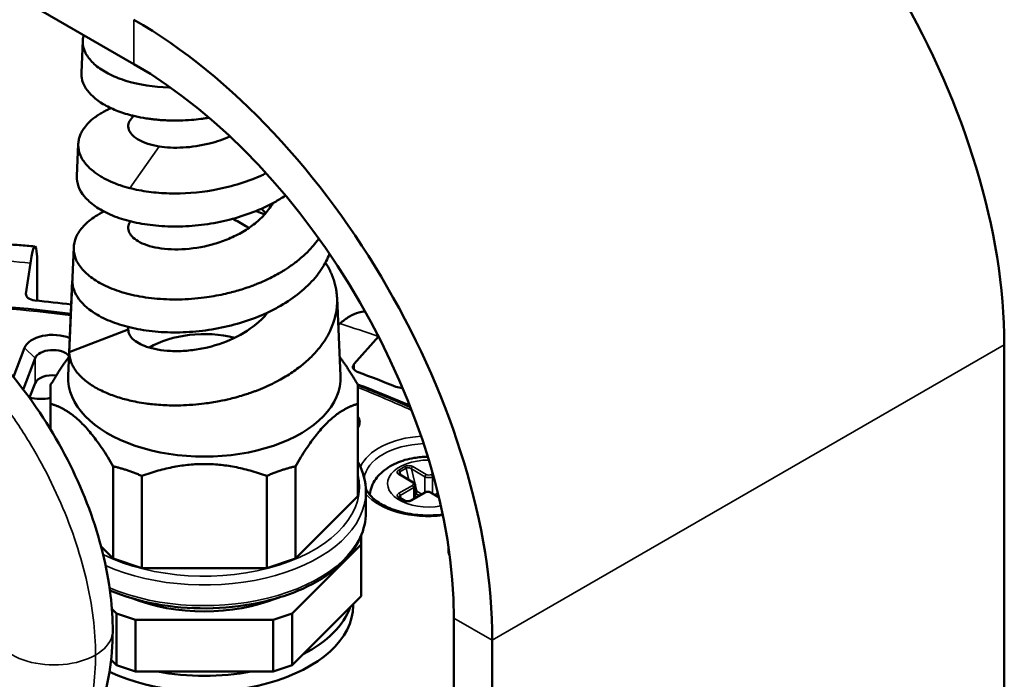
# Model space of a CAD drawing. Header units: millimetres. Extents: x 38 to 2514, y 38 to 1622.
# Tile 309 of 310: x 1695 to 1750, y 1403 to 1439. Entities that reach past the tile are written whole.
import ezdxf

# ---------------------------------------------------------------- set-up
doc = ezdxf.new("R2010")
doc.units = ezdxf.units.MM
doc.header["$LTSCALE"] = 7.692308
doc.layers.add('Visible (ISO)', color=7, linetype='Continuous', lineweight=50)
doc.layers.add('Visible Narrow (ISO)', color=7, linetype='Continuous', lineweight=35)

msp = doc.modelspace()

# ---------------------------------------------------------------- linework, layer by layer
at = {"layer": 'Visible (ISO)'}
for p, q in [((1701.6217, 1437.024), (1645.7602, 1469.2756)), ((1698.7994, 1438.3235), (1698.7215, 1436.5447)), ((1698.5495, 1432.6117), (1698.4716, 1430.8328)), ((1698.2995, 1426.9), (1697.9881, 1419.7832)), ((1711.497, 1426.942), (1711.497, 1426.942)), ((1696.2834, 1426.3318), (1696.2834, 1423.943)), ((1695.6607, 1424.3262), (1695.9084, 1426.026)), ((1698.0482, 1421.1022), (1698.2204, 1425.0379)), ((1699.8551, 1424.8632), (1699.855, 1424.8631)), ((1712.8449, 1424.0899), (1713.0333, 1419.7832)), ((1701.3107, 1422.3443), (1698.0484, 1421.1022)), ((1701.3107, 1422.3443), (1701.3107, 1422.4912)), ((1713.0052, 1422.6752), (1712.9105, 1422.5901)), ((1712.377, 1422.1101), (1712.3769, 1422.1101)), ((1713.7893, 1420.4463), (1715.1411, 1421.9578)), ((1694.9627, 1419.7286), (1695.5779, 1421.3307)), ((1712.1762, 1421.7681), (1712.1762, 1421.768)), ((1749.7049, 1421.5106), (1749.7049, 1278.6237)), ((1695.5144, 1419.0749), (1696.1637, 1420.7659)), ((1698.0662, 1420.8842), (1698.0662, 1420.8842)), ((1698.324, 1421.2071), (1698.3242, 1421.2073)), ((1710.9008, 1420.3779), (1710.9006, 1420.3779)), ((1695.8614, 1418.5905), (1696.1637, 1419.3778)), ((1697.0233, 1418.2444), (1697.0233, 1416.8211)), ((1713.9982, 1418.2444), (1713.9982, 1413.1472)), ((1700.4795, 1414.7882), (1700.4795, 1409.691)), ((1710.542, 1414.7882), (1710.542, 1409.691)), ((1702.0545, 1414.2632), (1702.0545, 1409.166)), ((1708.967, 1414.2632), (1708.967, 1409.166)), ((1717.0583, 1413.9058), (1716.3117, 1414.3368)), ((1717.1669, 1413.0464), (1717.1669, 1413.7375)), ((1710.542, 1409.691), (1713.9982, 1413.1472)), ((1714.4357, 1412.2433), (1714.4357, 1413.3864)), ((1717.6654, 1413.3342), (1716.9188, 1412.9032)), ((1718.4624, 1413.0952), (1718.0483, 1413.3342)), ((1716.5831, 1412.8966), (1716.3002, 1413.0599)), ((1714.1732, 1410.4645), (1714.1732, 1410.9561)), ((1714.1732, 1410.4645), (1710.367, 1406.6583)), ((1714.1732, 1410.4645), (1714.1732, 1407.6067)), ((1699.8081, 1410.3625), (1700.4795, 1409.691)), ((1700.4795, 1409.691), (1702.0545, 1409.166)), ((1708.967, 1409.166), (1710.542, 1409.691)), ((1702.0545, 1409.166), (1708.967, 1409.166)), ((1713.5674, 1407.001), (1714.1732, 1407.6067)), ((1713.7357, 1407.1693), (1713.7357, 1407.0994)), ((1700.6545, 1406.6583), (1700.4042, 1406.9086)), ((1701.7045, 1406.3083), (1700.6545, 1406.6583)), ((1700.6545, 1406.6583), (1700.6545, 1403.8005)), ((1710.367, 1406.6583), (1709.317, 1406.3083)), ((1710.367, 1406.6583), (1710.367, 1403.8005)), ((1710.9727, 1404.4063), (1713.5674, 1407.001)), ((1701.7045, 1406.3083), (1701.7045, 1403.4505)), ((1701.7045, 1406.3083), (1709.317, 1406.3083)), ((1709.317, 1406.3083), (1709.317, 1403.4505)), ((1719.2993, 1406.4054), (1719.2993, 1263.5185)), ((1721.4207, 1405.1807), (1721.4207, 1262.2938)), ((1710.367, 1403.8005), (1710.9727, 1404.4063)), ((1700.3637, 1404.0914), (1700.6545, 1403.8005)), ((1700.6545, 1403.8005), (1701.7045, 1403.4505)), ((1701.7045, 1403.4505), (1702.916, 1403.4505)), ((1702.916, 1403.4505), (1708.1055, 1403.4505)), ((1708.1055, 1403.4505), (1709.317, 1403.4505)), ((1709.317, 1403.4505), (1710.367, 1403.8005))]:
    msp.add_line(p, q, dxfattribs=at)
for centre, major_axis, ratio, start_param, end_param in [((1729.9059, 1432.9415), (-14, 24.2487), 0.5773503, 3.9269908, 5.4977871), ((1701.6217, 1416.6116), (-14, 24.2487), 0.5773503, 3.9269908, 5.4977871), ((1701.6217, 1416.6116), (-12.5, 21.6506), 0.5773503, 3.9269908, 5.4977871), ((1695.9081, 1421.9394), (0.2438, 5.002), 0.0684704, 5.8097093, 6.9011951), ((1696.2585, 1424.2971), (-0.6, 0), 0.5773503, 6.1992474, 7.6832858), ((1687.8331, 1396.0767), (-49, 0), 0.5773503, 4.5000245, 4.5416931), ((1697.14, 1421.1308), (-1.6, 0), 0.5773503, 4.0845453, 6.0650192), ((1705.5107, 1419.6735), (-4.2, 0), 0.5773503, 4.300631, 5.519501), ((1705.5107, 1419.6735), (-7.525, 0), 0.5773503, 5.9039141, 5.9039578), ((1697.14, 1421.1308), (1.6, 0), 0.5773503, 0.2377067, 0.2378239), ((1705.5108, 1419.6735), (7.525, 0), 0.5773503, 0.4910955, 0.4911084), ((1697.14, 1420.6409), (-1, 0), 0.5773503, 3.5997511, 6.0650192), ((1687.8331, 1396.0767), (-48, 0), 0.5773503, 5.2095771, 8.5688883), ((1705.5107, 1419.6735), (-7.525, 0), 0.5773503, 6.0755781, 6.075595), ((1687.8309, 1396.0744), (48.0046, 0), 0.5773503, 1.0694485, 1.0694514), ((1714.3224, 1420.2874), (-0.6, 0), 0.5773503, 5.8065483, 7.2905867), ((1697.14, 1419.2529), (-1, 0), 0.5773503, 4.5132722, 6.0650192), ((1705.5107, 1419.6735), (7.525, 0), 0.5773503, 3.1163362, 6.3084418), ((1705.5108, 1419.5526), (4.55, 0), 0.5773503, 0.0851102, 0.08514), ((1687.8331, 1396.0767), (-49, 0), 0.5773503, 4.0976867, 4.148994), ((1687.8331, 1396.0767), (48, 0), 0.5773503, 0.9212172, 0.9945714), ((1716.4382, 1419.4712), (-0.6, 0), 0.5773503, 0.956094, 1.617418), ((1696.4907, 1418.9499), (-1, 0), 0.5773503, 6.0650192, 6.1189621), ((1696.4907, 1419.4398), (-1.6, 0), 0.5773503, 1.150965, 1.9101785), ((1712.4969, 1417.2295), (1.6, 0), 0.5773503, 5.9301434, 6.6362272), ((1720.5992, 1410.1394), (-1.6, 0), 0.5773503, 6.1650465, 6.5614952), ((1705.5107, 1410.8145), (7, 0), 0.5773503, 4.1025583, 5.3222197), ((1705.5107, 1407.0994), (8.225, 0), 0.5773503, 4.021992, 6.2831853), ((1705.5107, 1407.9567), (8.225, 0), 0.5773503, 5.4386366, 6.0805365), ((1705.5107, 1407.9567), (-8.225, 0), 0.5773503, 1.2498464, 1.8917463)]:
    msp.add_ellipse(centre, major_axis=major_axis, ratio=ratio, start_param=start_param, end_param=end_param, dxfattribs=at)
for points, knots in [([(1703.6369, 1435.7274), (1703.6069, 1435.7281), (1703.5769, 1435.729), (1702.7039, 1435.7564), (1701.9197, 1435.8801), (1700.8997, 1436.1839), (1700.5883, 1436.3044), (1700.0317, 1436.578), (1699.7877, 1436.7304), (1699.3749, 1437.0592), (1699.2072, 1437.235), (1698.9541, 1437.6027), (1698.8695, 1437.7936), (1698.7865, 1438.1807), (1698.7883, 1438.3759), (1698.8377, 1438.588), (1698.8425, 1438.6068), (1698.8477, 1438.6256)], [-4.578701, -4.578701, -4.578701, -4.578701, -4.56918214, -4.56918214, -4.30103798, -4.30103798, -4.16708169, -4.16708169, -4.03324314, -4.03324314, -3.89918765, -3.89918765, -3.7649799, -3.7649799, -3.63082281, -3.63082281, -3.61776809, -3.61776809, -3.61776809, -3.61776809]), ([(1698.7215, 1436.5447), (1698.7174, 1436.4498), (1698.7234, 1436.3548), (1698.7731, 1436.0629), (1698.8505, 1435.868), (1699.174, 1435.3608), (1699.4973, 1435.0648), (1700.1417, 1434.68), (1700.3813, 1434.5625), (1700.9064, 1434.353), (1701.1909, 1434.2612), (1701.4944, 1434.1838)], [-0.65905688, -0.65905688, -0.65905688, -0.65905688, -0.59386458, -0.59386458, -0.45814398, -0.45814398, -0.22865742, -0.22865742, -0.11431247, -0.11431247, -0.00001374, -0.00001374, -0.00001374, -0.00001374]), ([(1700.3519, 1434.5838), (1700.3448, 1434.5806), (1700.3377, 1434.5775), (1700.3306, 1434.5743), (1700.2413, 1434.5342), (1700.1546, 1434.4925), (1700.0708, 1434.4493), (1699.987, 1434.4062), (1699.9061, 1434.3616), (1699.8284, 1434.3157), (1699.7506, 1434.2698), (1699.676, 1434.2225), (1699.6047, 1434.1741), (1699.5899, 1434.164), (1699.5751, 1434.1538), (1699.5606, 1434.1436), (1699.5319, 1434.1235), (1699.5037, 1434.1032), (1699.4761, 1434.0827), (1699.3447, 1433.985), (1699.2265, 1433.8832), (1699.122, 1433.778), (1699.0336, 1433.689), (1698.955, 1433.5977), (1698.8865, 1433.5044), (1698.8365, 1433.4363), (1698.7919, 1433.3673), (1698.7528, 1433.2974), (1698.7137, 1433.2276), (1698.6801, 1433.157), (1698.6521, 1433.0858), (1698.6256, 1433.0183), (1698.6041, 1432.9504), (1698.5877, 1432.8822), (1698.587, 1432.879), (1698.5862, 1432.8757), (1698.5854, 1432.8725), (1698.5659, 1432.7885), (1698.554, 1432.7041), (1698.5499, 1432.6196), (1698.5457, 1432.5351), (1698.5493, 1432.4505), (1698.5605, 1432.3663), (1698.5669, 1432.3188), (1698.5756, 1432.2715), (1698.5868, 1432.2243), (1698.6075, 1432.1368), (1698.6366, 1432.0499), (1698.6739, 1431.9639), (1698.7112, 1431.8778), (1698.7568, 1431.7928), (1698.8104, 1431.709), (1698.8343, 1431.6718), (1698.8597, 1431.6348), (1698.8868, 1431.5981), (1698.9001, 1431.5799), (1698.9139, 1431.5618), (1698.9281, 1431.5438), (1698.9831, 1431.4737), (1699.0441, 1431.4047), (1699.1107, 1431.3371), (1699.1927, 1431.254), (1699.2833, 1431.1729), (1699.3824, 1431.0942), (1699.4115, 1431.0711), (1699.4414, 1431.0482), (1699.472, 1431.0255), (1699.5403, 1430.9748), (1699.6122, 1430.9252), (1699.6877, 1430.8769), (1699.7631, 1430.8286), (1699.8419, 1430.7816), (1699.924, 1430.736), (1700.0062, 1430.6904), (1700.0916, 1430.6462), (1700.18, 1430.6036), (1700.227, 1430.5809), (1700.2748, 1430.5587), (1700.3234, 1430.537), (1700.3846, 1430.5097), (1700.447, 1430.4831), (1700.5106, 1430.4572), (1700.6263, 1430.4102), (1700.7461, 1430.3658), (1700.8696, 1430.3239), (1701.0371, 1430.2671), (1701.2116, 1430.2151), (1701.3921, 1430.1682)], [0.33150706, 0.33150706, 0.33150706, 0.33150706, 0.33333333, 0.33333333, 0.33333333, 0.35637148, 0.35637148, 0.35637148, 0.37938968, 0.37938968, 0.37938968, 0.40240502, 0.40240502, 0.40240502, 0.40720258, 0.40720258, 0.40720258, 0.41666667, 0.41666667, 0.41666667, 0.46180163, 0.46180163, 0.46180163, 0.5, 0.5, 0.5, 0.52784464, 0.52784464, 0.52784464, 0.55569346, 0.55569346, 0.55569346, 0.58207674, 0.58207674, 0.58207674, 0.58333333, 0.58333333, 0.58333333, 0.61580898, 0.61580898, 0.61580898, 0.64834081, 0.64834081, 0.64834081, 0.66666667, 0.66666667, 0.66666667, 0.70070365, 0.70070365, 0.70070365, 0.73481472, 0.73481472, 0.73481472, 0.75, 0.75, 0.75, 0.7575151, 0.7575151, 0.7575151, 0.78677895, 0.78677895, 0.78677895, 0.82275535, 0.82275535, 0.82275535, 0.83333333, 0.83333333, 0.83333333, 0.85693297, 0.85693297, 0.85693297, 0.88052359, 0.88052359, 0.88052359, 0.90412483, 0.90412483, 0.90412483, 0.91666667, 0.91666667, 0.91666667, 0.93244031, 0.93244031, 0.93244031, 0.96111428, 0.96111428, 0.96111428, 0.99999979, 0.99999979, 0.99999979, 0.99999979]), ([(1701.62, 1434.1528), (1701.5146, 1434.0626), (1701.4353, 1433.9667), (1701.2789, 1433.6677), (1701.2872, 1433.4573), (1701.4616, 1433.1711), (1701.5374, 1433.0858), (1701.7067, 1432.9449), (1701.7909, 1432.8874), (1702.0293, 1432.7527), (1702.197, 1432.6805), (1702.5756, 1432.558), (1702.7855, 1432.5078), (1703.0129, 1432.4709)], [5.29639455, 5.29639455, 5.29639455, 5.29639455, 5.38321114, 5.38321114, 5.55817129, 5.55817129, 5.6362022, 5.6362022, 5.69461744, 5.69461744, 5.78255182, 5.78255182, 5.87026, 5.87026, 5.87026, 5.87026]), ([(1705.5108, 1434.0131), (1705.4448, 1434.004), (1705.3788, 1433.9954), (1705.3128, 1433.9874), (1705.1427, 1433.9667), (1704.9724, 1433.9497), (1704.8022, 1433.9365), (1704.5867, 1433.9197), (1704.3716, 1433.9089), (1704.1574, 1433.904), (1704.1369, 1433.9036), (1704.1165, 1433.9031), (1704.096, 1433.9028), (1703.9732, 1433.9007), (1703.8508, 1433.9005), (1703.7292, 1433.9023), (1703.6076, 1433.9041), (1703.4868, 1433.9079), (1703.367, 1433.9136), (1703.2472, 1433.9193), (1703.1286, 1433.9269), (1703.0114, 1433.9364), (1702.9153, 1433.9442), (1702.8203, 1433.9533), (1702.7264, 1433.9636), (1702.6387, 1433.9732), (1702.552, 1433.9839), (1702.4663, 1433.9956), (1702.3572, 1434.0106), (1702.2497, 1434.0272), (1702.144, 1434.0455), (1701.9379, 1434.0812), (1701.7387, 1434.123), (1701.547, 1434.1706), (1701.5294, 1434.1749), (1701.5119, 1434.1794), (1701.4944, 1434.1838)], [0, 0, 0, 0, 0.04657747, 0.04657747, 0.04657747, 0.16666667, 0.16666667, 0.16666667, 0.31877973, 0.31877973, 0.31877973, 0.33333333, 0.33333333, 0.33333333, 0.4206313, 0.4206313, 0.4206313, 0.50786996, 0.50786996, 0.50786996, 0.59515234, 0.59515234, 0.59515234, 0.66666667, 0.66666667, 0.66666667, 0.73346521, 0.73346521, 0.73346521, 0.81864042, 0.81864042, 0.81864042, 0.98476281, 0.98476281, 0.98476281, 0.99999988, 0.99999988, 0.99999988, 0.99999988]), ([(1703.0129, 1432.4709), (1703.2123, 1432.4385), (1703.4244, 1432.4166), (1703.8681, 1432.3952), (1704.0989, 1432.3957), (1704.8129, 1432.4339), (1705.3104, 1432.5083), (1706.1906, 1432.7318), (1706.5691, 1432.8597), (1706.9307, 1433.0166)], [0.00000719, 0.00000719, 0.00000719, 0.00000719, 0.07690661, 0.07690661, 0.15353982, 0.15353982, 0.3074581, 0.3074581, 0.42709158, 0.42709158, 0.42709158, 0.42709158]), ([(1698.4716, 1430.8328), (1698.4547, 1430.4456), (1698.5969, 1430.0603), (1698.9706, 1429.6072), (1699.0599, 1429.5141), (1699.3588, 1429.2433), (1699.5985, 1429.0749), (1700.0135, 1428.8453), (1700.1608, 1428.7727), (1700.6276, 1428.5683), (1700.9712, 1428.45), (1701.7131, 1428.2561), (1702.1095, 1428.1806), (1702.9427, 1428.0765), (1703.3774, 1428.048), (1704.2696, 1428.0424), (1704.7249, 1428.0653), (1705.6415, 1428.1631), (1706.1008, 1428.2379), (1707.4615, 1428.5408), (1708.3316, 1428.8451), (1709.3091, 1429.341), (1709.4979, 1429.4453), (1709.7875, 1429.6197), (1709.8926, 1429.6862), (1709.9951, 1429.7544)], [-5.0637792, -5.0637792, -5.0637792, -5.0637792, -4.801445, -4.801445, -4.7314571, -4.7314571, -4.5915524, -4.5915524, -4.5216223, -4.5216223, -4.3820506, -4.3820506, -4.2427181, -4.2427181, -4.103341, -4.103341, -3.9641942, -3.9641942, -3.8249776, -3.8249776, -3.5462899, -3.5462899, -3.4769357, -3.4769357, -3.4359761, -3.4359761, -3.4359761, -3.4359761]), ([(1708.9235, 1430.9856), (1708.8157, 1430.9331), (1708.7062, 1430.8823), (1707.7851, 1430.4755), (1706.9016, 1430.2132), (1705.1817, 1429.9106), (1704.3636, 1429.8512), (1703.1867, 1429.8839), (1702.8053, 1429.915), (1702.0721, 1430.0145), (1701.7218, 1430.0827), (1701.3921, 1430.1682)], [-0.81014679, -0.81014679, -0.81014679, -0.81014679, -0.77224201, -0.77224201, -0.49595667, -0.49595667, -0.24797606, -0.24797606, -0.12409726, -0.12409726, -0.00001371, -0.00001371, -0.00001371, -0.00001371]), ([(1699.9685, 1428.8715), (1699.804, 1428.7895), (1699.3641, 1428.5415), (1698.8015, 1428.0788), (1698.3922, 1427.4775), (1698.2502, 1426.8304), (1698.3959, 1426.1858), (1698.8115, 1425.5834), (1699.4794, 1425.0418), (1700.3929, 1424.5845), (1701.4782, 1424.2503), (1702.7334, 1424.0438), (1704.0985, 1423.9883), (1705.0405, 1424.0572), (1705.5108, 1424.1186)], [0.27867735, 0.27867735, 0.27867735, 0.27867735, 0.3125, 0.375, 0.4375, 0.5, 0.5625, 0.625, 0.6875, 0.75, 0.8125, 0.875, 0.9375, 1, 1, 1, 1]), ([(1701.4334, 1428.3297), (1701.3978, 1428.2781), (1701.3698, 1428.2253), (1701.3112, 1428.0705), (1701.3013, 1427.9672), (1701.3382, 1427.7623), (1701.3848, 1427.6613), (1701.5331, 1427.4676), (1701.6346, 1427.3752), (1701.8885, 1427.205), (1702.0401, 1427.1274), (1702.3894, 1426.992), (1702.5862, 1426.9346), (1703.0169, 1426.8449), (1703.2496, 1426.8126), (1703.7443, 1426.7764), (1704.0052, 1426.7729), (1704.8145, 1426.8096), (1705.3818, 1426.8962), (1706.0832, 1427.0884), (1706.2224, 1427.1309), (1706.6357, 1427.2701), (1706.9047, 1427.3784), (1707.4229, 1427.6264), (1707.6707, 1427.7656), (1708.134, 1428.0711), (1708.3485, 1428.2364), (1708.7386, 1428.5914), (1708.913, 1428.7803), (1709.154, 1429.0975), (1709.2354, 1429.2191), (1709.3076, 1429.3431)], [2.627312, 2.627312, 2.627312, 2.627312, 2.6734367, 2.6734367, 2.7610519, 2.7610519, 2.8482827, 2.8482827, 2.9357037, 2.9357037, 3.0228809, 3.0228809, 3.1104113, 3.1104113, 3.1976112, 3.1976112, 3.2851963, 3.2851963, 3.4601461, 3.4601461, 3.5038034, 3.5038034, 3.5909903, 3.5909903, 3.6785409, 3.6785409, 3.7657432, 3.7657432, 3.8533362, 3.8533362, 3.9058726, 3.9058726, 3.9058726, 3.9058726]), ([(1708.8363, 1428.706), (1708.6859, 1428.7709), (1708.5324, 1428.8329), (1708.3762, 1428.892), (1708.3705, 1428.8942), (1708.3648, 1428.8963), (1708.3591, 1428.8985)], [0.850600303, 0.850600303, 0.850600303, 0.850600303, 0.872690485, 0.872690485, 0.872690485, 0.87349554, 0.87349554, 0.87349554, 0.87349554]), ([(1707.9716, 1427.9648), (1707.9181, 1428.0012), (1707.8637, 1428.0369), (1707.6904, 1428.1463), (1707.5687, 1428.2173), (1707.324, 1428.3492), (1707.2016, 1428.4102), (1707.077, 1428.4677)], [1.77749735, 1.77749735, 1.77749735, 1.77749735, 1.7979827, 1.7979827, 1.8416565, 1.8416565, 1.88343672, 1.88343672, 1.88343672, 1.88343672]), ([(1705.5108, 1424.1186), (1705.865, 1424.1646), (1706.2187, 1424.2261), (1706.5688, 1424.3027), (1706.713, 1424.3342), (1706.8565, 1424.3683), (1706.9993, 1424.405), (1707.005, 1424.4065), (1707.0107, 1424.4079), (1707.0163, 1424.4094), (1707.1418, 1424.4418), (1707.2666, 1424.4762), (1707.3905, 1424.5125), (1707.52, 1424.5505), (1707.6485, 1424.5906), (1707.7756, 1424.6327), (1707.9028, 1424.6748), (1708.0286, 1424.719), (1708.1527, 1424.7651), (1708.2431, 1424.7986), (1708.3325, 1424.8332), (1708.4209, 1424.8687), (1708.5644, 1424.9264), (1708.705, 1424.9865), (1708.8429, 1425.0491), (1708.9817, 1425.1121), (1709.1176, 1425.1777), (1709.2507, 1425.2456), (1709.3841, 1425.3138), (1709.5147, 1425.3845), (1709.6424, 1425.4577), (1709.6593, 1425.4674), (1709.6762, 1425.4771), (1709.693, 1425.4869), (1709.7387, 1425.5135), (1709.7839, 1425.5404), (1709.8288, 1425.5676), (1709.9842, 1425.6618), (1710.1349, 1425.7598), (1710.2804, 1425.8616), (1710.4571, 1425.9852), (1710.6261, 1426.1143), (1710.7867, 1426.2486), (1710.8757, 1426.3231), (1710.9621, 1426.3991), (1711.0456, 1426.4767), (1711.1291, 1426.5541), (1711.2097, 1426.6331), (1711.2872, 1426.7132), (1711.3648, 1426.7935), (1711.4392, 1426.8749), (1711.5103, 1426.9574), (1711.5615, 1427.0167), (1711.6109, 1427.0766), (1711.6585, 1427.1369), (1711.7117, 1427.2041), (1711.7627, 1427.2719), (1711.8115, 1427.3403), (1711.8196, 1427.3517), (1711.8277, 1427.3632), (1711.8358, 1427.3747)], [0, 0, 0, 0, 0.04722277, 0.04722277, 0.04722277, 0.06666667, 0.06666667, 0.06666667, 0.0674383, 0.0674383, 0.0674383, 0.08453261, 0.08453261, 0.08453261, 0.10240041, 0.10240041, 0.10240041, 0.12029559, 0.12029559, 0.12029559, 0.13333333, 0.13333333, 0.13333333, 0.15449767, 0.15449767, 0.15449767, 0.17579844, 0.17579844, 0.17579844, 0.19716721, 0.19716721, 0.19716721, 0.2, 0.2, 0.2, 0.20768776, 0.20768776, 0.20768776, 0.23431866, 0.23431866, 0.23431866, 0.26666667, 0.26666667, 0.26666667, 0.2845915, 0.2845915, 0.2845915, 0.30250895, 0.30250895, 0.30250895, 0.32043914, 0.32043914, 0.32043914, 0.33333333, 0.33333333, 0.33333333, 0.34772139, 0.34772139, 0.34772139, 0.35013311, 0.35013311, 0.35013311, 0.35013311]), ([(1693.9729, 1427.1071), (1694.1185, 1427.0977), (1694.2641, 1427.088), (1694.5552, 1427.0679), (1694.7007, 1427.0576), (1694.9915, 1427.0361), (1695.1368, 1427.0251), (1695.4273, 1427.0023), (1695.5725, 1426.9906), (1695.8628, 1426.9665), (1696.0078, 1426.9541), (1696.1528, 1426.9414)], [5.608848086, 5.608848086, 5.608848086, 5.608848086, 5.616781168, 5.616781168, 5.62471425, 5.62471425, 5.632647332, 5.632647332, 5.640580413, 5.640580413, 5.648513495, 5.648513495, 5.648513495, 5.648513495]), ([(1679.5201, 1425.2096), (1680.4346, 1425.7376), (1681.4821, 1426.0756), (1683.6173, 1426.3288), (1684.724, 1426.2507), (1687.0647, 1425.7156), (1688.3264, 1425.1911), (1690.8954, 1423.6873), (1692.2212, 1422.6401), (1694.6693, 1420.1824), (1695.8191, 1418.7331), (1697.739, 1415.6956), (1698.5445, 1414.0758), (1699.7352, 1410.8602), (1700.1434, 1409.2256), (1700.4105, 1406.9923), (1700.4514, 1406.3322), (1700.4514, 1405.6869)], [0, 0, 0, 0, 0.4109033, 0.4109033, 0.8236988, 0.8236988, 1.3059685, 1.3059685, 1.8464579, 1.8464579, 2.395522, 2.395522, 2.9257875, 2.9257875, 3.4455761, 3.4455761, 3.6670763, 3.6670763, 3.6670763, 3.6670763]), ([(1698.2204, 1425.0379), (1698.2225, 1424.8664), (1698.254, 1424.6953), (1698.3755, 1424.3586), (1698.4651, 1424.1936), (1698.8176, 1423.7147), (1699.1619, 1423.4183), (1699.8835, 1422.9974), (1700.2005, 1422.8507), (1700.8992, 1422.5965), (1701.2791, 1422.4894), (1702.0897, 1422.3214), (1702.5183, 1422.261), (1703.1872, 1422.208), (1703.4142, 1422.1967), (1704.1038, 1422.1822), (1704.5739, 1422.1986), (1705.5217, 1422.2861), (1705.997, 1422.3568), (1706.9357, 1422.5516), (1707.3968, 1422.675), (1708.2906, 1422.9737), (1708.7211, 1423.1485), (1709.333, 1423.4458), (1709.531, 1423.5507), (1710.1043, 1423.8815), (1710.458, 1424.1231), (1711.0981, 1424.6443), (1711.383, 1424.9225), (1711.8735, 1425.5069), (1712.0783, 1425.8116), (1712.309, 1426.261), (1712.37, 1426.397), (1712.4229, 1426.5344)], [-9.6008688, -9.6008688, -9.6008688, -9.6008688, -9.486146, -9.486146, -9.3716183, -9.3716183, -9.1433805, -9.1433805, -8.9989166, -8.9989166, -8.8547851, -8.8547851, -8.7106993, -8.7106993, -8.6386302, -8.6386302, -8.4947007, -8.4947007, -8.3508757, -8.3508757, -8.2074583, -8.2074583, -8.0640308, -8.0640308, -7.9922907, -7.9922907, -7.8489446, -7.8489446, -7.7057627, -7.7057627, -7.563064, -7.563064, -7.5021063, -7.5021063, -7.5021063, -7.5021063]), ([(1705.5108, 1418.2587), (1705.7863, 1418.2934), (1706.0621, 1418.337), (1706.3367, 1418.3897), (1706.5425, 1418.4292), (1706.7476, 1418.4738), (1706.9515, 1418.5235), (1707.0891, 1418.557), (1707.2261, 1418.5929), (1707.3622, 1418.631), (1707.4983, 1418.6691), (1707.6334, 1418.7095), (1707.7672, 1418.7521), (1707.867, 1418.7839), (1707.966, 1418.8168), (1708.0641, 1418.8509), (1708.0977, 1418.8626), (1708.1312, 1418.8745), (1708.1646, 1418.8864), (1708.2249, 1418.908), (1708.2848, 1418.93), (1708.3444, 1418.9525), (1708.5272, 1419.0215), (1708.7064, 1419.0945), (1708.8813, 1419.1713), (1709.0575, 1419.2486), (1709.2295, 1419.3299), (1709.3967, 1419.4147), (1709.4696, 1419.4518), (1709.5417, 1419.4895), (1709.6128, 1419.5279), (1709.7471, 1419.6004), (1709.8781, 1419.6752), (1710.0057, 1419.7525), (1710.1335, 1419.8298), (1710.2578, 1419.9095), (1710.3788, 1419.9916), (1710.4933, 1420.0693), (1710.6047, 1420.1491), (1710.7129, 1420.2311), (1710.7267, 1420.2415), (1710.7404, 1420.2519), (1710.754, 1420.2624), (1710.8423, 1420.3302), (1710.9284, 1420.3994), (1711.0122, 1420.4699), (1711.1089, 1420.5513), (1711.2024, 1420.6345), (1711.2924, 1420.7192), (1711.3825, 1420.804), (1711.4692, 1420.8903), (1711.5521, 1420.978), (1711.5755, 1421.0027), (1711.5986, 1421.0275), (1711.6214, 1421.0524), (1711.7468, 1421.1896), (1711.8634, 1421.3299), (1711.9707, 1421.473), (1712.0788, 1421.6172), (1712.1774, 1421.7642), (1712.2663, 1421.9135), (1712.2758, 1421.9294), (1712.2851, 1421.9454), (1712.2944, 1421.9613), (1712.3466, 1422.0514), (1712.3952, 1422.1423), (1712.4403, 1422.234), (1712.4556, 1422.2653), (1712.4706, 1422.2966), (1712.4851, 1422.3281), (1712.5415, 1422.4503), (1712.5917, 1422.574), (1712.6353, 1422.6988), (1712.6622, 1422.776), (1712.6867, 1422.8537), (1712.7087, 1422.9319), (1712.7365, 1423.0308), (1712.7603, 1423.1305), (1712.7799, 1423.2306), (1712.7994, 1423.3307), (1712.8149, 1423.4314), (1712.8261, 1423.5322), (1712.8373, 1423.6331), (1712.8442, 1423.7342), (1712.847, 1423.8353), (1712.848, 1423.872), (1712.8484, 1423.9087), (1712.8483, 1423.9454), (1712.8479, 1424.0507), (1712.8429, 1424.1559), (1712.8334, 1424.2607), (1712.8271, 1424.3293), (1712.8189, 1424.3977), (1712.8088, 1424.4659), (1712.8034, 1424.502), (1712.7975, 1424.5381), (1712.7911, 1424.5741), (1712.7724, 1424.6782), (1712.7493, 1424.7817), (1712.7218, 1424.8843), (1712.7156, 1424.9076), (1712.7092, 1424.9308), (1712.7025, 1424.954), (1712.6746, 1425.051), (1712.6428, 1425.1472), (1712.6072, 1425.2426), (1712.5715, 1425.3382), (1712.5321, 1425.4331), (1712.4888, 1425.5273), (1712.4455, 1425.6214), (1712.3985, 1425.7148), (1712.3476, 1425.8076), (1712.3276, 1425.844), (1712.307, 1425.8804), (1712.2858, 1425.9167), (1712.2589, 1425.9628), (1712.2309, 1426.0088), (1712.2021, 1426.0546)], [0, 0, 0, 0, 0.03573294, 0.03573294, 0.03573294, 0.0625, 0.0625, 0.0625, 0.08055991, 0.08055991, 0.08055991, 0.09861382, 0.09861382, 0.09861382, 0.11206893, 0.11206893, 0.11206893, 0.11667788, 0.11667788, 0.11667788, 0.125, 0.125, 0.125, 0.15055023, 0.15055023, 0.15055023, 0.17627893, 0.17627893, 0.17627893, 0.1875, 0.1875, 0.1875, 0.20869903, 0.20869903, 0.20869903, 0.22991628, 0.22991628, 0.22991628, 0.25, 0.25, 0.25, 0.25255099, 0.25255099, 0.25255099, 0.26905305, 0.26905305, 0.26905305, 0.2880955, 0.2880955, 0.2880955, 0.30713805, 0.30713805, 0.30713805, 0.3125, 0.3125, 0.3125, 0.34204015, 0.34204015, 0.34204015, 0.3718216, 0.3718216, 0.3718216, 0.375, 0.375, 0.375, 0.39291698, 0.39291698, 0.39291698, 0.39902853, 0.39902853, 0.39902853, 0.42280187, 0.42280187, 0.42280187, 0.4375, 0.4375, 0.4375, 0.45609682, 0.45609682, 0.45609682, 0.47467977, 0.47467977, 0.47467977, 0.49325919, 0.49325919, 0.49325919, 0.5, 0.5, 0.5, 0.5193494, 0.5193494, 0.5193494, 0.53200068, 0.53200068, 0.53200068, 0.53871031, 0.53871031, 0.53871031, 0.55810145, 0.55810145, 0.55810145, 0.5625, 0.5625, 0.5625, 0.58090202, 0.58090202, 0.58090202, 0.59934645, 0.59934645, 0.59934645, 0.61776115, 0.61776115, 0.61776115, 0.625, 0.625, 0.625, 0.63420245, 0.63420245, 0.63420245, 0.63420245]), ([(1701.3107, 1422.3443), (1701.3107, 1422.2538), (1701.3328, 1422.1635), (1701.4204, 1421.9872), (1701.4857, 1421.9014), (1701.7443, 1421.6564), (1701.9985, 1421.5123), (1702.6911, 1421.2722), (1703.1431, 1421.1893), (1703.9034, 1421.153), (1704.1675, 1421.1555), (1704.7128, 1421.1927), (1704.9926, 1421.2272), (1705.4153, 1421.3036), (1705.5562, 1421.3331), (1706.263, 1421.5017), (1706.8181, 1421.7019), (1707.8395, 1422.2261), (1708.2953, 1422.5456), (1708.7926, 1423.0336), (1708.9069, 1423.1598), (1709.0107, 1423.2902)], [0, 0, 0, 0, 0.0770676, 0.0770676, 0.1538919, 0.1538919, 0.3081528, 0.3081528, 0.4837798, 0.4837798, 0.5710152, 0.5710152, 0.6586147, 0.6586147, 0.7022761, 0.7022761, 0.87793, 0.87793, 1.0535284, 1.0535284, 1.1118161, 1.1118161, 1.1118161, 1.1118161]), ([(1713.0052, 1422.6752), (1713.1723, 1422.8256), (1713.3549, 1422.965), (1713.7125, 1423.1793), (1713.8875, 1423.2543), (1714.1581, 1423.3285), (1714.2787, 1423.3464), (1714.3958, 1423.3462)], [-0.74133438, -0.74133438, -0.74133438, -0.74133438, -0.64848029, -0.64848029, -0.5556262, -0.5556262, -0.48582968, -0.48582968, -0.48582968, -0.48582968]), ([(1698.0483, 1421.1022), (1698.0494, 1421.0064), (1698.0594, 1420.9108), (1698.0782, 1420.8158), (1698.097, 1420.7208), (1698.1246, 1420.6263), (1698.1609, 1420.5329), (1698.1725, 1420.5029), (1698.185, 1420.473), (1698.1984, 1420.4433), (1698.2311, 1420.3705), (1698.2691, 1420.2986), (1698.3122, 1420.2274), (1698.3555, 1420.156), (1698.4041, 1420.0854), (1698.4578, 1420.0158), (1698.5089, 1419.9496), (1698.5648, 1419.8842), (1698.6253, 1419.8198), (1698.6991, 1419.7413), (1698.7798, 1419.6643), (1698.8673, 1419.5892), (1698.9551, 1419.5138), (1699.0497, 1419.4403), (1699.1507, 1419.369), (1699.2046, 1419.3309), (1699.2603, 1419.2935), (1699.3179, 1419.2568), (1699.3459, 1419.2389), (1699.3744, 1419.2211), (1699.4034, 1419.2035), (1699.509, 1419.1392), (1699.6203, 1419.0772), (1699.7366, 1419.0177), (1699.8532, 1418.9581), (1699.975, 1418.901), (1700.1015, 1418.8468), (1700.1496, 1418.8262), (1700.1984, 1418.8059), (1700.2478, 1418.7861), (1700.3686, 1418.7377), (1700.4932, 1418.6919), (1700.6215, 1418.6486), (1700.75, 1418.6052), (1700.8821, 1418.5645), (1701.0178, 1418.5264), (1701.1328, 1418.4942), (1701.2503, 1418.4639), (1701.3701, 1418.4355), (1701.5084, 1418.4029), (1701.6499, 1418.3729), (1701.7943, 1418.3456), (1701.9586, 1418.3146), (1702.1267, 1418.2871), (1702.2983, 1418.2634), (1702.415, 1418.2473), (1702.5333, 1418.233), (1702.6531, 1418.2204), (1702.8007, 1418.2049), (1702.9506, 1418.1922), (1703.1023, 1418.1822), (1703.2583, 1418.172), (1703.4163, 1418.1648), (1703.5756, 1418.1607), (1703.7349, 1418.1566), (1703.8956, 1418.1555), (1704.0571, 1418.1576), (1704.2627, 1418.1603), (1704.4696, 1418.168), (1704.6772, 1418.1807), (1704.7436, 1418.1848), (1704.81, 1418.1894), (1704.8765, 1418.1945), (1705.0876, 1418.2107), (1705.2992, 1418.2321), (1705.5108, 1418.2587)], [0, 0, 0, 0, 0.05386, 0.05386, 0.05386, 0.10772, 0.10772, 0.10772, 0.125, 0.125, 0.125, 0.1672199, 0.1672199, 0.1672199, 0.2096361, 0.2096361, 0.2096361, 0.25, 0.25, 0.25, 0.2992353, 0.2992353, 0.2992353, 0.3486273, 0.3486273, 0.3486273, 0.375, 0.375, 0.375, 0.3878687, 0.3878687, 0.3878687, 0.4349089, 0.4349089, 0.4349089, 0.4820584, 0.4820584, 0.4820584, 0.5, 0.5, 0.5, 0.5438414, 0.5438414, 0.5438414, 0.587763, 0.587763, 0.587763, 0.625, 0.625, 0.625, 0.6679524, 0.6679524, 0.6679524, 0.7167998, 0.7167998, 0.7167998, 0.75, 0.75, 0.75, 0.790904, 0.790904, 0.790904, 0.832952, 0.832952, 0.832952, 0.875, 0.875, 0.875, 0.9285425, 0.9285425, 0.9285425, 0.94566, 0.94566, 0.94566, 1, 1, 1, 1]), ([(1716.9027, 1418.0516), (1716.0974, 1418.4186), (1715.2716, 1418.7702), (1714.2846, 1419.1623), (1714.1417, 1419.2185), (1713.9982, 1419.2741)], [0.902605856, 0.902605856, 0.902605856, 0.902605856, 0.968046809, 0.968046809, 0.979081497, 0.979081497, 0.979081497, 0.979081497]), ([(1717.8558, 1415.318), (1717.6019, 1415.3164), (1717.3483, 1415.2952), (1716.7589, 1415.1975), (1716.4281, 1415.1035), (1715.8104, 1414.8322), (1715.5224, 1414.6546), (1715.0627, 1414.2187), (1714.8793, 1413.9716), (1714.7065, 1413.5374), (1714.6666, 1413.3853), (1714.6478, 1413.2291)], [3.9373758, 3.9373758, 3.9373758, 3.9373758, 4.2067187, 4.2067187, 4.5774662, 4.5774662, 4.9508725, 4.9508725, 5.2720215, 5.2720215, 5.4282288, 5.4282288, 5.4282288, 5.4282288]), ([(1714.4357, 1413.3864), (1714.4357, 1413.9369), (1714.2918, 1414.486), (1714.0122, 1415.0131), (1714.0052, 1415.0261), (1713.9982, 1415.039)], [6.28318531, 6.28318531, 6.28318531, 6.28318531, 6.58036856, 6.58036856, 6.58786065, 6.58786065, 6.58786065, 6.58786065]), ([(1716.2658, 1414.3807), (1716.2661, 1414.3795), (1716.267, 1414.377), (1716.2714, 1414.37), (1716.2744, 1414.366), (1716.2854, 1414.3547), (1716.2955, 1414.3466), (1716.3094, 1414.3382), (1716.3106, 1414.3375), (1716.3117, 1414.3368)], [0.000001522, 0.000001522, 0.000001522, 0.000001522, 0.005294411, 0.005294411, 0.009487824, 0.009487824, 0.016124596, 0.016124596, 0.016702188, 0.016702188, 0.016702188, 0.016702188]), ([(1717.1669, 1413.7375), (1717.1669, 1413.7527), (1717.1648, 1413.7677), (1717.1569, 1413.7964), (1717.1512, 1413.8099), (1717.1373, 1413.8347), (1717.1291, 1413.8459), (1717.1111, 1413.8663), (1717.1013, 1413.8755), (1717.0805, 1413.8919), (1717.0696, 1413.8992), (1717.0583, 1413.9058)], [2.35619449, 2.35619449, 2.35619449, 2.35619449, 2.51327412, 2.51327412, 2.67035376, 2.67035376, 2.82743339, 2.82743339, 2.98451302, 2.98451302, 3.14159265, 3.14159265, 3.14159265, 3.14159265]), ([(1714.4302, 1413.5744), (1714.4687, 1413.4867), (1714.5197, 1413.3985), (1714.7186, 1413.1269), (1714.9124, 1412.9462), (1715.3935, 1412.6297), (1715.6756, 1412.4925), (1716.3075, 1412.2715), (1716.6573, 1412.188), (1717.3897, 1412.0857), (1717.7724, 1412.0674), (1718.3281, 1412.0906), (1718.5046, 1412.1055), (1718.6781, 1412.1277)], [3.3894019, 3.3894019, 3.3894019, 3.3894019, 3.5416581, 3.5416581, 3.8619092, 3.8619092, 4.1676952, 4.1676952, 4.4750735, 4.4750735, 4.7846816, 4.7846816, 4.9301174, 4.9301174, 4.9301174, 4.9301174]), ([(1718.0483, 1413.3342), (1718.0256, 1413.3473), (1718.0012, 1413.3573), (1717.9505, 1413.3723), (1717.924, 1413.3772), (1717.8704, 1413.3821), (1717.8432, 1413.3821), (1717.7896, 1413.3772), (1717.7632, 1413.3723), (1717.7124, 1413.3573), (1717.6881, 1413.3473), (1717.6654, 1413.3342)], [3.1415927, 3.1415927, 3.1415927, 3.1415927, 3.4557519, 3.4557519, 3.7699112, 3.7699112, 4.0840704, 4.0840704, 4.3982297, 4.3982297, 4.712389, 4.712389, 4.712389, 4.712389]), ([(1716.266, 1413.0915), (1716.2664, 1413.0903), (1716.2673, 1413.088), (1716.2722, 1413.0816), (1716.2756, 1413.0778), (1716.2854, 1413.0694), (1716.2921, 1413.0646), (1716.3002, 1413.0599)], [0.000005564, 0.000005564, 0.000005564, 0.000005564, 0.004957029, 0.004957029, 0.008958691, 0.008958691, 0.013202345, 0.013202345, 0.013202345, 0.013202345]), ([(1716.5831, 1412.8966), (1716.5935, 1412.8906), (1716.6064, 1412.8847), (1716.6355, 1412.8746), (1716.652, 1412.8703), (1716.6879, 1412.8639), (1716.7079, 1412.8619), (1716.7496, 1412.8607), (1716.7718, 1412.8617), (1716.8155, 1412.8671), (1716.8375, 1412.8716), (1716.8779, 1412.8836), (1716.8966, 1412.8912), (1716.9144, 1412.9007), (1716.9166, 1412.9019), (1716.9188, 1412.9032)], [0, 0, 0, 0, 0.005431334, 0.005431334, 0.010921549, 0.010921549, 0.016917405, 0.016917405, 0.023447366, 0.023447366, 0.030433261, 0.030433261, 0.037653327, 0.037653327, 0.038747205, 0.038747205, 0.038747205, 0.038747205]), ([(1700.296, 1407.9318), (1701.0657, 1407.6052), (1701.9221, 1407.3531), (1703.7321, 1407.0173), (1704.686, 1406.9351), (1706.5887, 1406.9511), (1707.537, 1407.0489), (1709.3366, 1407.4158), (1710.1873, 1407.685), (1711.7078, 1408.3733), (1712.3768, 1408.7927), (1713.457, 1409.7462), (1713.8703, 1410.2804), (1714.3303, 1411.3001), (1714.4357, 1411.7713), (1714.4357, 1412.2433)], [4.0786081, 4.0786081, 4.0786081, 4.0786081, 4.4014666, 4.4014666, 4.7268932, 4.7268932, 5.0518626, 5.0518626, 5.3773736, 5.3773736, 5.7039745, 5.7039745, 6.0283694, 6.0283694, 6.2831853, 6.2831853, 6.2831853, 6.2831853]), ([(1700.4514, 1405.6869), (1700.4514, 1404.1302), (1700.2107, 1402.6341), (1699.2134, 1400.023), (1698.4493, 1398.8495), (1697.0598, 1397.5868), (1696.6155, 1397.2619), (1696.1461, 1396.9909)], [0, 0, 0, 0, 0.5343431, 0.5343431, 1.0459674, 1.0459674, 1.2568777, 1.2568777, 1.2568777, 1.2568777])]:
    msp.add_open_spline(points, degree=3, knots=knots, dxfattribs=at)
for points in [[(1705.7768, 1434.0531), (1705.6882, 1434.0388), (1705.5995, 1434.0255), (1705.5108, 1434.0131)], [(1708.6691, 1429.0305), (1708.7511, 1428.9491), (1708.8289, 1428.8656), (1708.9023, 1428.7802)], [(1696.2834, 1426.3318), (1696.2834, 1426.3492), (1696.2827, 1426.3664), (1696.2812, 1426.3836)], [(1698.1385, 1423.2185), (1695.6455, 1423.5429), (1693.1071, 1423.7492), (1690.5567, 1423.8349)]]:
    msp.add_open_spline(points, degree=3, dxfattribs=at)
for points, weights in [([(1697.0233, 1419.2944), (1697.5473, 1420.1979), (1698.0345, 1420.8425)], [1.40472328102, 1.44217446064, 1.45830405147]), ([(1712.987, 1420.8425), (1713.4742, 1420.1979), (1713.9982, 1419.2944)], [1.45830405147, 1.44217446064, 1.40472328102]), ([(1697.0233, 1418.2444), (1697.0233, 1418.8561), (1697.0233, 1419.2944)], [1.38849869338, 1.39644492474, 1.38849869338]), ([(1713.9982, 1419.2944), (1713.9982, 1418.8561), (1713.9982, 1418.2444)], [1.38849869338, 1.39644492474, 1.38849869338]), ([(1700.4795, 1414.7882), (1698.7514, 1417.7677), (1697.0233, 1418.2444)], [1.40472328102, 1.53628860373, 1.40472328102]), ([(1713.9982, 1418.2444), (1712.2701, 1417.7677), (1710.542, 1414.7882)], [1.40472328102, 1.53628860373, 1.40472328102]), ([(1702.0545, 1414.2632), (1701.267, 1414.6123), (1700.4795, 1414.7882)], [1.38849869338, 1.39644492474, 1.38849869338]), ([(1702.0545, 1414.2632), (1705.5107, 1415.5146), (1708.967, 1414.2632)], [1.40472328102, 1.53628860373, 1.40472328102]), ([(1710.542, 1414.7882), (1709.7545, 1414.6123), (1708.967, 1414.2632)], [1.38849869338, 1.39644492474, 1.38849869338])]:
    msp.add_rational_spline(points, weights, degree=2, dxfattribs=at)
at = {"layer": 'Visible Narrow (ISO)'}
for p, q in [((1701.6217, 1439.4735), (1701.6217, 1437.024)), ((1701.3921, 1430.1682), (1703.0129, 1432.4709)), ((1696.2812, 1426.3836), (1696.2812, 1423.9432)), ((1695.6607, 1424.3262), (1695.6607, 1424.2681)), ((1695.5779, 1421.3307), (1696.1637, 1420.7659)), ((1749.7049, 1421.5106), (1721.4207, 1405.1807)), ((1696.1637, 1419.3778), (1696.1637, 1420.7659)), ((1698.1565, 1420.5444), (1698.1564, 1420.5444)), ((1713.7893, 1420.4463), (1713.7893, 1420.1285)), ((1695.3833, 1419.2013), (1695.5144, 1419.0749)), ((1695.5144, 1419.0309), (1695.5144, 1419.0749)), ((1716.2502, 1414.5835), (1716.5896, 1414.7794)), ((1717.0254, 1414.7728), (1717.772, 1414.3417)), ((1717.0083, 1413.9008), (1716.2617, 1414.3319)), ((1716.3173, 1414.4889), (1716.6567, 1414.6849)), ((1716.3173, 1414.4889), (1716.3621, 1414.3077)), ((1716.8147, 1414.0464), (1716.6567, 1414.6849)), ((1716.9547, 1414.6503), (1717.7013, 1414.2193)), ((1717.2611, 1413.412), (1716.9547, 1414.6503)), ((1717.7013, 1413.3519), (1717.7013, 1414.2193)), ((1718.0548, 1414.3417), (1718.129, 1414.3846)), ((1718.1255, 1414.2193), (1718.168, 1414.2438)), ((1718.1255, 1413.2896), (1718.1255, 1414.2193)), ((1716.2617, 1413.3065), (1717.0083, 1413.7375)), ((1716.3324, 1413.184), (1717.079, 1413.6151)), ((1716.3942, 1413.0056), (1716.3324, 1413.184)), ((1717.7154, 1413.3293), (1716.9688, 1412.8982)), ((1717.079, 1412.9957), (1717.079, 1413.6151)), ((1717.1904, 1413.2895), (1717.3891, 1413.1747)), ((1717.2611, 1413.412), (1717.5306, 1413.2564)), ((1718.4717, 1413.056), (1717.9983, 1413.3293)), ((1718.2397, 1413.2237), (1718.4078, 1413.3208)), ((1718.3811, 1413.1421), (1718.4426, 1413.1776)), ((1716.5331, 1412.8916), (1716.2502, 1413.0549)), ((1721.4207, 1405.1807), (1719.2993, 1406.4054))]:
    msp.add_line(p, q, dxfattribs=at)
for centre, major_axis, ratio, start_param, end_param in [((1687.8331, 1396.0767), (52.4984, 0), 0.5773503, 1.4163636, 1.4634297), ((1687.8331, 1396.8932), (-46.5847, 0), 0.5773503, 4.4894174, 4.6508811), ((1687.8331, 1396.8932), (-46.5847, 0), 0.5773503, 4.9439536, 8.5955747), ((1687.8331, 1396.0767), (52.4984, 0), 0.5773503, 1.0238248, 1.0707306), ((1687.8345, 1396.8947), (-46.5817, 0), 0.5773503, 4.1969453, 4.1969483), ((1687.8331, 1396.8932), (-46.5847, 0), 0.5773503, 4.0366754, 4.115989), ((1717.8851, 1414.2438), (-3.8472, 0), 0.5773503, 4.815902, 6.0525255), ((1717.8851, 1414.0031), (-3.5472, 0), 0.5773503, 4.785989, 6.2150159), ((1717.8851, 1413.8355), (-2.25, 0), 0.5773503, 4.7006223, 8.1663922), ((1716.5896, 1414.6978), (0.05, -0.0866), 0.5773496, 1.1071755, 2.3562777), ((1717.0254, 1414.6911), (-0.05, -0.0866), 0.5773503, 3.9269908, 5.4977871), ((1705.5107, 1413.6722), (8.575, 0), 0.5773503, 4.0022397, 6.4262152), ((1716.2502, 1414.5018), (0.05, -0.0866), 0.5773503, 1.1071487, 2.3561945), ((1716.4736, 1414.3727), (-0.208, 0.0531), 0.6327512, 5.7082079, 6.6105112), ((1716.2617, 1414.2502), (0.05, 0.0866), 0.5773505, 0.0000282, 0.785438), ((1716.8132, 1414.5688), (-0.2082, 0.053), 0.6319819, 4.1368453, 5.7086005), ((1717.772, 1414.2601), (-0.05, -0.0866), 0.5773503, 3.9269908, 5.4977871), ((1717.9134, 1414.3417), (0.3, 0), 0.5773503, 3.9269908, 5.4977871), ((1717.9134, 1414.4234), (0.2, 0), 0.5773503, 3.9269908, 5.4977871), ((1718.0548, 1414.2601), (0.05, -0.0866), 0.5773503, 0.7853982, 2.3561945), ((1717.0083, 1413.8192), (0.05, 0.0866), 0.5773503, 0, 0.7853982), ((1716.8669, 1413.8192), (0.2, 0), 0.5773503, 5.4977871, 7.0685835), ((1717.0083, 1413.6559), (0.05, -0.0866), 0.5773503, 0.7853982, 2.3561945), ((1716.8669, 1413.7375), (0.3, 0), 0.5773503, 5.4977871, 6.2831853), ((1705.5107, 1413.3864), (8.925, 0), 0.5773503, 4.055149, 6.2831853), ((1717.8851, 1414.2438), (-3.8472, 0), 0.5773503, 0.4587698, 1.78149), ((1716.4736, 1413.1024), (-0.2107, 0.009), 0.4919604, 5.4676492, 6.4748822), ((1716.2617, 1413.2248), (0.05, -0.0866), 0.5773503, 0.7853982, 2.3561945), ((1717.1197, 1413.3303), (-0.1998, -0.0236), 0.4809935, 3.8709178, 4.4174931), ((1717.1197, 1413.2486), (-0.1028, 0.0047), 0.5763801, 3.9804577, 4.2616047), ((1717.1904, 1413.3711), (0.05, 0.0866), 0.5773503, 3.9269908, 5.4977871), ((1717.7154, 1413.2476), (-0.05, 0.0866), 0.5773503, 5.4977871, 6.2831853), ((1717.8568, 1413.2476), (-0.2, 0), 0.5773503, 3.9269908, 5.4977871), ((1717.9983, 1413.2476), (0.05, 0.0866), 0.5773503, 0, 0.7853982), ((1716.2502, 1412.9733), (0.05, 0.0866), 0.577351, 0.000059, 0.7854814), ((1716.5331, 1412.81), (0.05, 0.0866), 0.5773503, 0.0000084, 0.7853982), ((1716.9688, 1412.8166), (-0.05, 0.0866), 0.5773501, 5.4977476, 6.2831142), ((1705.5107, 1412.2433), (8.925, 0), 0.5773503, 4.0857378, 6.2831853)]:
    msp.add_ellipse(centre, major_axis=major_axis, ratio=ratio, start_param=start_param, end_param=end_param, dxfattribs=at)
for points, knots in [([(1679.5201, 1425.2096), (1679.8523, 1425.4015), (1680.6383, 1425.7511), (1681.9944, 1426.0155), (1683.5687, 1425.9654), (1685.2366, 1425.5852), (1686.9612, 1424.8839), (1688.7049, 1423.8772), (1690.4296, 1422.587), (1692.0974, 1421.0413), (1693.6717, 1419.2736), (1695.1176, 1417.3221), (1696.4025, 1415.2297), (1697.4973, 1413.0426), (1698.3767, 1410.8095), (1699.0202, 1408.5809), (1699.4125, 1406.4074), (1699.5003, 1405.0283), (1699.5003, 1404.3642)], [0.24696021, 0.24696021, 0.24696021, 0.24696021, 0.28571429, 0.33333333, 0.38095238, 0.42857143, 0.47619048, 0.52380952, 0.57142857, 0.61904762, 0.66666667, 0.71428571, 0.76190476, 0.80952381, 0.85714286, 0.9047619, 0.95238095, 1, 1, 1, 1]), ([(1699.5003, 1404.3642), (1699.0195, 1404.0865), (1697.7452, 1403.7117), (1695.6265, 1403.9054), (1694.2343, 1404.7092), (1693.953, 1405.399), (1693.953, 1405.695)], [0, 0, 0, 0, 0.2, 0.4, 0.6, 0.7506585, 0.7506585, 0.7506585, 0.7506585]), ([(1700.4514, 1405.6869), (1700.4514, 1405.59), (1700.3859, 1405.1004), (1699.9812, 1404.6418), (1699.5003, 1404.3642)], [0.7506585, 0.7506585, 0.7506585, 0.7506585, 0.8, 1, 1, 1, 1]), ([(1699.5003, 1404.3642), (1699.5003, 1403.7), (1699.4125, 1402.4224), (1699.0202, 1400.7019), (1698.3767, 1399.2162), (1697.4973, 1397.9986), (1696.6995, 1397.326), (1696.2221, 1397.0347), (1696.1461, 1396.9909)], [0, 0, 0, 0, 0.13760561, 0.27521123, 0.41281684, 0.55042245, 0.68802806, 0.71364535, 0.71364535, 0.71364535, 0.71364535])]:
    msp.add_open_spline(points, degree=3, knots=knots, dxfattribs=at)
for points in [[(1716.5896, 1414.7794), (1716.6051, 1414.7883), (1716.6388, 1414.8038), (1716.6991, 1414.8204), (1716.7652, 1414.8288), (1716.8349, 1414.8285), (1716.9043, 1414.819), (1716.9705, 1414.8002), (1717.008, 1414.7828), (1717.0254, 1414.7728)], [(1716.2617, 1414.3319), (1716.2443, 1414.3419), (1716.2142, 1414.3636), (1716.1817, 1414.4018), (1716.1653, 1414.4419), (1716.1647, 1414.4821), (1716.1792, 1414.5203), (1716.208, 1414.5551), (1716.2348, 1414.5745), (1716.2502, 1414.5835)], [(1716.2502, 1413.0549), (1716.2348, 1413.0638), (1716.208, 1413.0833), (1716.1792, 1413.1181), (1716.1647, 1413.1563), (1716.1653, 1413.1965), (1716.1817, 1413.2366), (1716.2142, 1413.2748), (1716.2443, 1413.2964), (1716.2617, 1413.3065)], [(1716.9688, 1412.8982), (1716.9514, 1412.8882), (1716.9139, 1412.8708), (1716.8478, 1412.852), (1716.7783, 1412.8426), (1716.7086, 1412.8422), (1716.6425, 1412.8506), (1716.5823, 1412.8672), (1716.5485, 1412.8827), (1716.5331, 1412.8916)]]:
    msp.add_open_spline(points, degree=3, dxfattribs=at)

doc.saveas('drawing.dxf')
